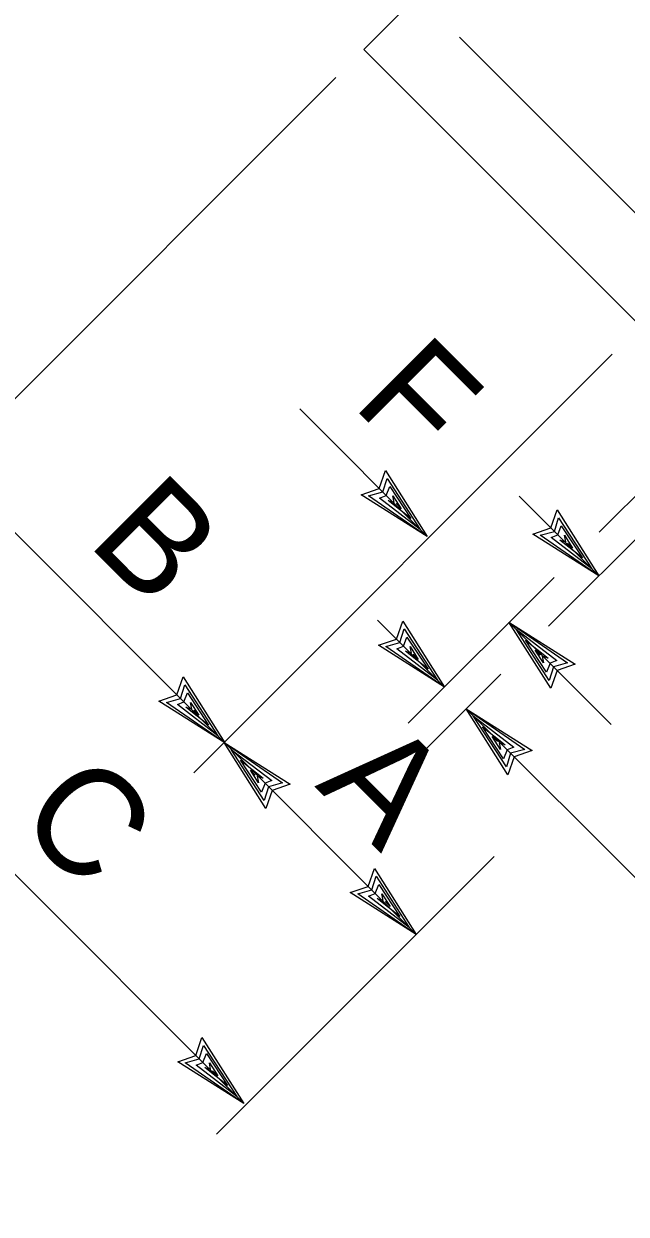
# Model space of a CAD drawing. Extents: x -0.08 to 2.83, y -0.03 to 1.92.
# Drawn here: x 0.22 to 0.2934, y 1.1821 to 1.327 of the extents above; entities that cross this region are included whole.
import ezdxf

# ---------------------------------------------------------------- set-up
doc = ezdxf.new("R2010")
doc.units = 0
for name, color, linetype in [('50', 7, 'Continuous'), ('51', 7, 'Continuous'), ('55', 7, 'Continuous'), ('57', 7, 'Continuous')]:
    doc.layers.add(name, color=color, linetype=linetype)

msp = doc.modelspace()

# ---------------------------------------------------------------- linework, layer by layer
at = {"layer": '50'}
for p, q in [((0.26143, 1.32383), (0.52603, 1.58845)), ((0.31847, 1.2668), (0.26143, 1.32383))]:
    msp.add_line(p, q, dxfattribs=at)
at = {"layer": '51'}
msp.add_line((0.3218, 1.2766), (0.27307, 1.32534), dxfattribs=at)
at = {"layer": '55'}
for p, q in [((0.18648, 1.24886), (0.25801, 1.3204)), ((0.24071, 1.2358), (0.29166, 1.28677)), ((0.26914, 1.26457), (0.25363, 1.28008)), ((0.28392, 1.25364), (0.30777, 1.27749)), ((0.29006, 1.26507), (0.30171, 1.27671)), ((0.26781, 1.21614), (0.21057, 1.27337)), ((0.2633, 1.27041), (0.26406, 1.27261)), ((0.26406, 1.27261), (0.26914, 1.26457)), ((0.26372, 1.26999), (0.26425, 1.27164)), ((0.26415, 1.26956), (0.26458, 1.27065)), ((0.26425, 1.27164), (0.26829, 1.26542)), ((0.26458, 1.27065), (0.26715, 1.26675)), ((0.26111, 1.26965), (0.2633, 1.27041)), ((0.26914, 1.26457), (0.26111, 1.26965)), ((0.26201, 1.26951), (0.26372, 1.26999)), ((0.26914, 1.26457), (0.26201, 1.26951)), ((0.26334, 1.26923), (0.26415, 1.26956)), ((0.26829, 1.26542), (0.26334, 1.26923)), ((0.2651, 1.2687), (0.26496, 1.26951)), ((0.26496, 1.26951), (0.26596, 1.26794)), ((0.29003, 1.25977), (0.28035, 1.26946)), ((0.26715, 1.26675), (0.2644, 1.26893)), ((0.2644, 1.26893), (0.2651, 1.2687)), ((0.26596, 1.26794), (0.26535, 1.26856)), ((0.28419, 1.26561), (0.28496, 1.26781)), ((0.28496, 1.26781), (0.29003, 1.25977)), ((0.28462, 1.26519), (0.28514, 1.26684)), ((0.28514, 1.26684), (0.28918, 1.26062)), ((0.282, 1.26485), (0.28419, 1.26561)), ((0.29003, 1.25977), (0.282, 1.26485)), ((0.2829, 1.26471), (0.28462, 1.26519)), ((0.29003, 1.25977), (0.2829, 1.26471)), ((0.28424, 1.26443), (0.28505, 1.26476)), ((0.28505, 1.26476), (0.28547, 1.26585)), ((0.28547, 1.26585), (0.28804, 1.26195)), ((0.286, 1.2639), (0.28586, 1.26471)), ((0.28586, 1.26471), (0.28685, 1.26314)), ((0.28918, 1.26062), (0.28424, 1.26443)), ((0.28804, 1.26195), (0.28529, 1.26413)), ((0.28529, 1.26413), (0.286, 1.2639)), ((0.28685, 1.26314), (0.28624, 1.26376)), ((0.26684, 1.24185), (0.28459, 1.25959)), ((0.27124, 1.24624), (0.2631, 1.25438)), ((0.26539, 1.25208), (0.26616, 1.25427)), ((0.26582, 1.25166), (0.26634, 1.25332)), ((0.26616, 1.25427), (0.27124, 1.24624)), ((0.26634, 1.25332), (0.27038, 1.24709)), ((0.2791, 1.25413), (0.28714, 1.24904)), ((0.28419, 1.24609), (0.2791, 1.25413)), ((0.2791, 1.25413), (0.28624, 1.24918)), ((0.29155, 1.24168), (0.2791, 1.25413)), ((0.28401, 1.24704), (0.27997, 1.25327)), ((0.27997, 1.25327), (0.28491, 1.24947)), ((0.24681, 1.19556), (0.18978, 1.25258)), ((0.26321, 1.25132), (0.26539, 1.25208)), ((0.26411, 1.25118), (0.26582, 1.25166)), ((0.26625, 1.25122), (0.26668, 1.25232)), ((0.26668, 1.25232), (0.26925, 1.24843)), ((0.28367, 1.24804), (0.2811, 1.25194)), ((0.2811, 1.25194), (0.28386, 1.24975)), ((0.27124, 1.24624), (0.26321, 1.25132)), ((0.27124, 1.24624), (0.26411, 1.25118)), ((0.26544, 1.2509), (0.26625, 1.25122)), ((0.27038, 1.24709), (0.26544, 1.2509)), ((0.26925, 1.24843), (0.26649, 1.25061)), ((0.26649, 1.25061), (0.26721, 1.25037)), ((0.26721, 1.25037), (0.26706, 1.25118)), ((0.26706, 1.25118), (0.26806, 1.24961)), ((0.26806, 1.24961), (0.26744, 1.25023)), ((0.28329, 1.24918), (0.28229, 1.25075)), ((0.28229, 1.25075), (0.28291, 1.25014)), ((0.28386, 1.24975), (0.28315, 1.24999)), ((0.28315, 1.24999), (0.28329, 1.24918)), ((0.2841, 1.24913), (0.28367, 1.24804)), ((0.28452, 1.24871), (0.28401, 1.24704)), ((0.28491, 1.24947), (0.2841, 1.24913)), ((0.28624, 1.24918), (0.28452, 1.24871)), ((0.28714, 1.24904), (0.28496, 1.24827)), ((0.23867, 1.24529), (0.23943, 1.24747)), ((0.23943, 1.24747), (0.24451, 1.23944)), ((0.26864, 1.23836), (0.27811, 1.24783)), ((0.28496, 1.24827), (0.28419, 1.24609)), ((0.2391, 1.24486), (0.23962, 1.24652)), ((0.23962, 1.24652), (0.24366, 1.24029)), ((0.23648, 1.24453), (0.23867, 1.24529)), ((0.24451, 1.23944), (0.23648, 1.24453)), ((0.23739, 1.24438), (0.2391, 1.24486)), ((0.24451, 1.23944), (0.23739, 1.24438)), ((0.23872, 1.2441), (0.23953, 1.24443)), ((0.23953, 1.24443), (0.23995, 1.24552)), ((0.23995, 1.24552), (0.24251, 1.24162)), ((0.24047, 1.24357), (0.24033, 1.24438)), ((0.24033, 1.24438), (0.24134, 1.24282)), ((0.24366, 1.24029), (0.23872, 1.2441)), ((0.24251, 1.24162), (0.23976, 1.24381)), ((0.23976, 1.24381), (0.24047, 1.24357)), ((0.24134, 1.24282), (0.24072, 1.24344)), ((0.27388, 1.2436), (0.28191, 1.23851)), ((0.27896, 1.23557), (0.27388, 1.2436)), ((0.27388, 1.2436), (0.28101, 1.23866)), ((0.33542, 1.18209), (0.27388, 1.2436)), ((0.27878, 1.23652), (0.27474, 1.24274)), ((0.27474, 1.24274), (0.27968, 1.23894)), ((0.27845, 1.23752), (0.27588, 1.24142)), ((0.27588, 1.24142), (0.27863, 1.23923)), ((0.27806, 1.23866), (0.27707, 1.24023)), ((0.27707, 1.24023), (0.27768, 1.23961)), ((0.24441, 1.23951), (0.25245, 1.23443)), ((0.2495, 1.23148), (0.24441, 1.23951)), ((0.24441, 1.23951), (0.25154, 1.23457)), ((0.24931, 1.23242), (0.24527, 1.23866)), ((0.24527, 1.23866), (0.25021, 1.23485)), ((0.27863, 1.23923), (0.27792, 1.23947)), ((0.27792, 1.23947), (0.27806, 1.23866)), ((0.27887, 1.23862), (0.27845, 1.23752)), ((0.27968, 1.23894), (0.27887, 1.23862)), ((0.28101, 1.23866), (0.2793, 1.23818)), ((0.24898, 1.23343), (0.24641, 1.23733)), ((0.24641, 1.23733), (0.24917, 1.23514)), ((0.2793, 1.23818), (0.27878, 1.23652)), ((0.27973, 1.23775), (0.27896, 1.23557)), ((0.28191, 1.23851), (0.27973, 1.23775)), ((0.2486, 1.23457), (0.24761, 1.23614)), ((0.24761, 1.23614), (0.24821, 1.23552)), ((0.24917, 1.23514), (0.24845, 1.23538)), ((0.24845, 1.23538), (0.2486, 1.23457)), ((0.2494, 1.23453), (0.24898, 1.23343)), ((0.25021, 1.23485), (0.2494, 1.23453)), ((0.25154, 1.23457), (0.24983, 1.23409)), ((0.25245, 1.23443), (0.25026, 1.23367)), ((0.24983, 1.23409), (0.24931, 1.23242)), ((0.25026, 1.23367), (0.2495, 1.23148)), ((0.2435, 1.19183), (0.27728, 1.22561)), ((0.26197, 1.22199), (0.26272, 1.22417)), ((0.26272, 1.22417), (0.26781, 1.21614)), ((0.26239, 1.22156), (0.26292, 1.22323)), ((0.26292, 1.22323), (0.26696, 1.217)), ((0.25978, 1.22123), (0.26197, 1.22199)), ((0.26781, 1.21614), (0.25978, 1.22123)), ((0.26068, 1.22108), (0.26239, 1.22156)), ((0.26282, 1.22113), (0.26325, 1.22222)), ((0.26325, 1.22222), (0.26581, 1.21833)), ((0.26781, 1.21614), (0.26068, 1.22108)), ((0.26201, 1.2208), (0.26282, 1.22113)), ((0.26696, 1.217), (0.26201, 1.2208)), ((0.26581, 1.21833), (0.26306, 1.22051)), ((0.26306, 1.22051), (0.26376, 1.22028)), ((0.26376, 1.22028), (0.26363, 1.22108)), ((0.26363, 1.22108), (0.26463, 1.21952)), ((0.26463, 1.21952), (0.26401, 1.22014)), ((0.24097, 1.2014), (0.24172, 1.20359)), ((0.24139, 1.20098), (0.24192, 1.20264)), ((0.24172, 1.20359), (0.24681, 1.19556)), ((0.24192, 1.20264), (0.24596, 1.19641)), ((0.23878, 1.20065), (0.24097, 1.2014)), ((0.23968, 1.2005), (0.24139, 1.20098)), ((0.24183, 1.20055), (0.24225, 1.20164)), ((0.24225, 1.20164), (0.24481, 1.19775)), ((0.24681, 1.19556), (0.23878, 1.20065)), ((0.24681, 1.19556), (0.23968, 1.2005)), ((0.24101, 1.20021), (0.24183, 1.20055)), ((0.24596, 1.19641), (0.24101, 1.20021)), ((0.24481, 1.19775), (0.24206, 1.19993)), ((0.24206, 1.19993), (0.24277, 1.1997)), ((0.24277, 1.1997), (0.24264, 1.2005)), ((0.24264, 1.2005), (0.24363, 1.19894)), ((0.24363, 1.19894), (0.24301, 1.19955))]:
    msp.add_line(p, q, dxfattribs=at)

# ---------------------------------------------------------------- texts
at = {"layer": '57'}
for s, p in [('F', (0.25984, 1.28056)), ('B', (0.22761, 1.26375)), ('A', (0.25536, 1.23416)), ('C', (0.21881, 1.22991))]:
    msp.add_text(s, height=0.01302, rotation=315.0034, dxfattribs=at).set_placement(p)

doc.saveas('drawing.dxf')
